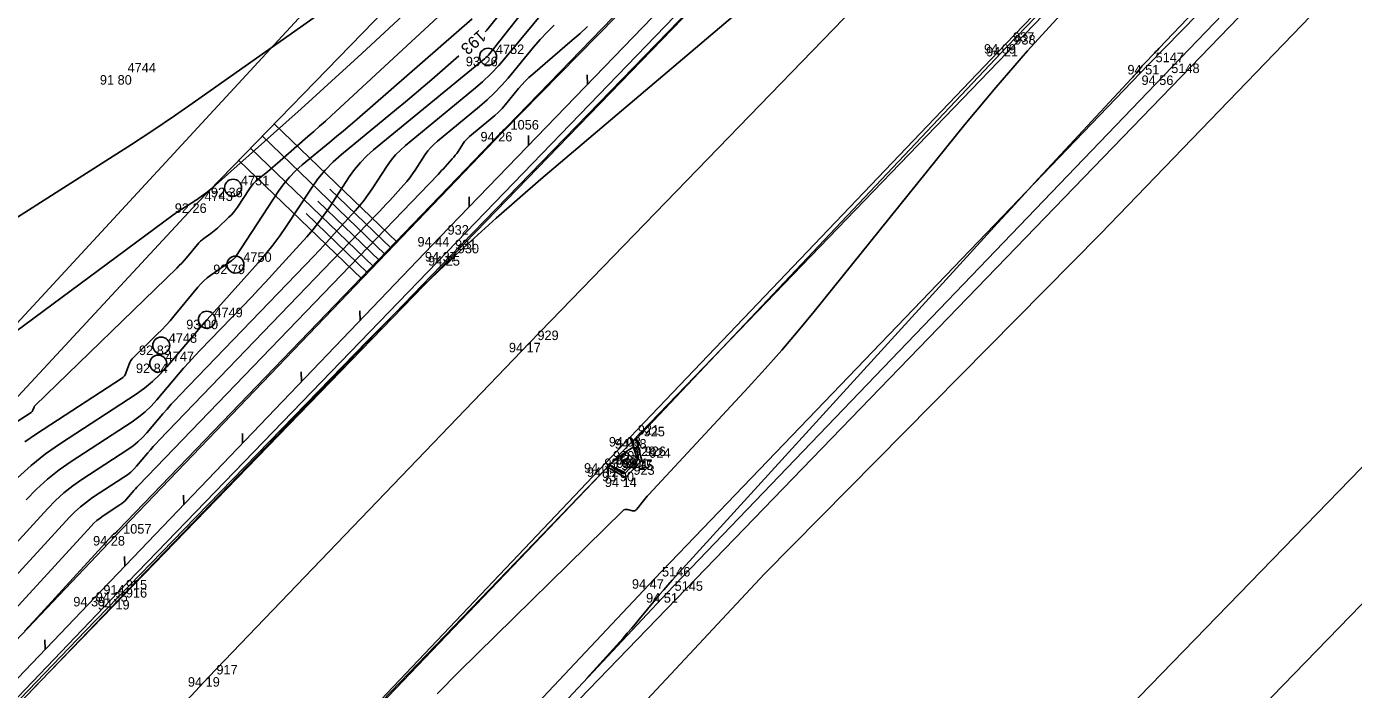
# Model space of a CAD drawing. Extents: x -711081 to -709338, y -1025122 to -1024092.
# Drawn here: x -709645.22 to -709606.24, y -1024346.39 to -1024326.9 of the extents above; entities that cross this region are included whole.
import ezdxf

# ---------------------------------------------------------------- set-up
doc = ezdxf.new("R2010")
doc.units = 0
for name, color, linetype in [('Ex_Contour Labels', 7, 'Continuous'), ('Ex_Major Contours', 7, 'Continuous'), ('Ex_Minor Contours', 7, 'Continuous'), ('Z_body', 7, 'Continuous'), ('Z_body_cisla', 7, 'Continuous'), ('Z_body_vysky_redukovane', 7, 'Continuous'), ('Z_hrany_paty', 7, 'Continuous'), ('Z_katastr_hranice', 7, 'Continuous'), ('Z_katastr_vnitrni_kresba', 7, 'Continuous'), ('Z_komunikace', 7, 'Continuous'), ('Z_obruba', 7, 'Continuous'), ('Z_rozhranni', 7, 'Continuous'), ('Z_site_kanalizace_znaky', 7, 'Continuous'), ('Z_svodidla', 7, 'Continuous'), ('Z_svodidla_znacky', 7, 'Continuous'), ('Z_technicke_srafy', 7, 'Continuous'), ('Z_vdz12_prerusovana', 7, 'Continuous'), ('Z_zelen_jednotliva', 7, 'Continuous')]:
    doc.layers.add(name, color=color, linetype=linetype)

# ---------------------------------------------------------------- blocks, each defined once
blk = doc.blocks.new('POINT_DISPLAY')
blk.add_line((0, 0), (0, 0))
blk = doc.blocks.new('Z10001')
blk.add_circle((0, 0), 0.25)
blk = doc.blocks.new('Z529')
blk.add_line((0, 0), (0.2, 0.2))
blk = doc.blocks.new('Z46260')
for p, q in [((0.13, 0.13), (-0.13, 0.13)), ((-0.13, 0.13), (-0.13, -0.13)), ((0.13, 0), (-0.13, 0)), ((0.13, -0.13), (0.13, 0.13)), ((-0.13, -0.13), (0.13, -0.13))]:
    blk.add_line(p, q)

msp = doc.modelspace()

# ---------------------------------------------------------------- linework, layer by layer
at = {"layer": 'Ex_Major Contours'}
for points in [[(-709646.628, -1024333.227), (-709642.777, -1024330.784), (-709642.138, -1024330.372), (-709641.503, -1024329.954), (-709640.875, -1024329.527), (-709640.251, -1024329.092), (-709631.163, -1024322.678)], [(-709631.298, -1024326.509), (-709631.615, -1024326.912), (-709631.697, -1024327.011), (-709631.741, -1024327.059)], [(-709628.734, -1024326.897), (-709628.958, -1024327.103), (-709629.187, -1024327.304), (-709630.346, -1024328.299), (-709630.458, -1024328.399), (-709630.565, -1024328.504), (-709630.668, -1024328.614), (-709630.766, -1024328.728), (-709631.15, -1024329.193), (-709631.248, -1024329.307), (-709631.352, -1024329.415), (-709631.461, -1024329.519), (-709631.575, -1024329.617), (-709632.206, -1024330.136), (-709632.258, -1024330.182), (-709632.306, -1024330.231), (-709632.35, -1024330.284), (-709632.39, -1024330.341), (-709632.542, -1024330.573), (-709632.581, -1024330.631), (-709632.623, -1024330.687), (-709632.666, -1024330.741), (-709632.712, -1024330.793), (-709632.922, -1024331.027), (-709632.973, -1024331.083), (-709633.024, -1024331.138), (-709633.076, -1024331.193), (-709633.128, -1024331.248), (-709641.929, -1024340.393), (-709641.975, -1024340.441), (-709642.02, -1024340.49), (-709642.064, -1024340.54), (-709642.107, -1024340.59), (-709642.279, -1024340.793), (-709642.324, -1024340.842), (-709642.371, -1024340.887), (-709642.422, -1024340.929), (-709642.476, -1024340.967), (-709642.962, -1024341.284), (-709643.059, -1024341.352), (-709643.152, -1024341.426), (-709643.239, -1024341.505), (-709643.322, -1024341.59), (-709650.91, -1024349.871)], [(-709632.519, -1024327.764), (-709633.311, -1024328.455), (-709633.568, -1024328.678), (-709633.827, -1024328.898), (-709634.087, -1024329.117), (-709634.349, -1024329.334), (-709635.962, -1024330.66), (-709636.212, -1024330.882), (-709636.444, -1024331.122), (-709636.657, -1024331.378), (-709636.851, -1024331.651), (-709637.589, -1024332.779), (-709637.779, -1024333.057), (-709637.979, -1024333.327), (-709638.189, -1024333.589), (-709638.41, -1024333.844), (-709639.514, -1024335.069), (-709639.716, -1024335.295), (-709639.917, -1024335.523), (-709640.115, -1024335.752), (-709640.312, -1024335.983), (-709641.098, -1024336.91), (-709641.301, -1024337.133), (-709641.519, -1024337.341), (-709641.751, -1024337.531), (-709641.998, -1024337.705), (-709644.22, -1024339.157), (-709644.664, -1024339.467), (-709645.086, -1024339.803), (-709645.486, -1024340.165)]]:
    msp.add_lwpolyline(points, dxfattribs=at)
msp.add_lwpolyline([(-709627.566, -1024339.372), (-709627.547, -1024339.359), (-709627.527, -1024339.347), (-709627.507, -1024339.335), (-709627.407, -1024339.278), (-709627.396, -1024339.274), (-709627.385, -1024339.271), (-709627.375, -1024339.272), (-709627.363, -1024339.274), (-709627.318, -1024339.29), (-709627.308, -1024339.295), (-709627.3, -1024339.302), (-709627.295, -1024339.311), (-709627.291, -1024339.322), (-709627.245, -1024339.541), (-709627.241, -1024339.581), (-709627.246, -1024339.617), (-709627.262, -1024339.65), (-709627.286, -1024339.681), (-709627.415, -1024339.809), (-709627.439, -1024339.834), (-709627.464, -1024339.858), (-709627.488, -1024339.883), (-709627.512, -1024339.909), (-709627.608, -1024340.011), (-709627.633, -1024340.031), (-709627.658, -1024340.04), (-709627.686, -1024340.039), (-709627.715, -1024340.028), (-709627.842, -1024339.959), (-709627.868, -1024339.945), (-709627.893, -1024339.93), (-709627.918, -1024339.914), (-709627.942, -1024339.898), (-709628.056, -1024339.82), (-709628.068, -1024339.808), (-709628.073, -1024339.796), (-709628.07, -1024339.784), (-709628.06, -1024339.77), (-709628.005, -1024339.715), (-709627.991, -1024339.702), (-709627.977, -1024339.688), (-709627.962, -1024339.676), (-709627.947, -1024339.664), (-709627.585, -1024339.386)], close=True, dxfattribs=at)
at = {"layer": 'Ex_Minor Contours'}
for points in [[(-709628.763, -1024346.073), (-709627.693, -1024344.879), (-709627.57, -1024344.74), (-709627.448, -1024344.6), (-709627.328, -1024344.459), (-709627.209, -1024344.317), (-709626.738, -1024343.744), (-709626.619, -1024343.601), (-709626.499, -1024343.461), (-709626.377, -1024343.321), (-709626.253, -1024343.183), (-709616.692, -1024332.683), (-709616.294, -1024332.247), (-709615.895, -1024331.812), (-709615.495, -1024331.378), (-709615.094, -1024330.946), (-709612.758, -1024328.433), (-709612.721, -1024328.393), (-709612.685, -1024328.352), (-709612.649, -1024328.31), (-709612.614, -1024328.268), (-709612.477, -1024328.098), (-709612.442, -1024328.055), (-709612.406, -1024328.014), (-709612.369, -1024327.974), (-709612.331, -1024327.935), (-709612.132, -1024327.733), (-709612.086, -1024327.687), (-709612.04, -1024327.64), (-709611.995, -1024327.593), (-709611.95, -1024327.546), (-709598.541, -1024313.481)], [(-709645.279, -1024344.681), (-709644.907, -1024344.273), (-709642.686, -1024341.849), (-709642.677, -1024341.84), (-709642.668, -1024341.831), (-709642.658, -1024341.823), (-709642.648, -1024341.816), (-709642.596, -1024341.782), (-709642.59, -1024341.778), (-709642.584, -1024341.774), (-709642.579, -1024341.769), (-709642.575, -1024341.764), (-709642.556, -1024341.742), (-709642.547, -1024341.731), (-709642.537, -1024341.721), (-709631.303, -1024330.048), (-709631.295, -1024330.039), (-709631.285, -1024330.028), (-709631.28, -1024330.022), (-709631.275, -1024330.013), (-709631.271, -1024330.009), (-709631.268, -1024330.005), (-709631.243, -1024329.985), (-709631.239, -1024329.981), (-709631.235, -1024329.978), (-709631.231, -1024329.973), (-709631.227, -1024329.969), (-709631.212, -1024329.951), (-709631.208, -1024329.947), (-709631.204, -1024329.942), (-709631.2, -1024329.938), (-709631.196, -1024329.935), (-709631.151, -1024329.896), (-709631.143, -1024329.889), (-709631.134, -1024329.881), (-709631.126, -1024329.873), (-709631.117, -1024329.864), (-709620.804, -1024319.212)], [(-709646.376, -1024336.481), (-709640.916, -1024332.448), (-709640.853, -1024332.402), (-709640.788, -1024332.357), (-709640.723, -1024332.313), (-709640.657, -1024332.271), (-709640.365, -1024332.085), (-709640.312, -1024332.051), (-709640.26, -1024332.017), (-709640.208, -1024331.982), (-709640.157, -1024331.946), (-709639.952, -1024331.801), (-709639.901, -1024331.764), (-709639.852, -1024331.726), (-709639.804, -1024331.686), (-709639.756, -1024331.645), (-709637.154, -1024329.318), (-709636.706, -1024328.915), (-709636.259, -1024328.51), (-709635.815, -1024328.103), (-709635.372, -1024327.694), (-709629.219, -1024321.983)], [(-709622.361, -1024324.81), (-709630.105, -1024331.387), (-709631.423, -1024332.533), (-709632.713, -1024333.711), (-709633.975, -1024334.918), (-709635.208, -1024336.156), (-709640.595, -1024341.692), (-709641.559, -1024342.683), (-709642.521, -1024343.677), (-709643.482, -1024344.671), (-709644.441, -1024345.667), (-709649.242, -1024350.658)], [(-709631.042, -1024324.674), (-709636.27, -1024329.526), (-709636.438, -1024329.681), (-709636.608, -1024329.835), (-709636.779, -1024329.987), (-709636.95, -1024330.138), (-709637.843, -1024330.917), (-709637.914, -1024330.979), (-709637.986, -1024331.04), (-709638.058, -1024331.101), (-709638.13, -1024331.161), (-709638.421, -1024331.4), (-709638.491, -1024331.462), (-709638.556, -1024331.529), (-709638.615, -1024331.6), (-709638.669, -1024331.677), (-709639.02, -1024332.212), (-709639.076, -1024332.292), (-709639.136, -1024332.368), (-709639.201, -1024332.441), (-709639.27, -1024332.511), (-709639.605, -1024332.827), (-709639.653, -1024332.87), (-709639.701, -1024332.912), (-709639.751, -1024332.951), (-709639.803, -1024332.989), (-709640.012, -1024333.136), (-709640.062, -1024333.174), (-709640.11, -1024333.215), (-709640.155, -1024333.26), (-709640.197, -1024333.308), (-709640.518, -1024333.697), (-709640.586, -1024333.778), (-709640.656, -1024333.856), (-709640.729, -1024333.932), (-709640.803, -1024334.007), (-709644.964, -1024338.041), (-709644.977, -1024338.056), (-709644.989, -1024338.072), (-709644.998, -1024338.089), (-709645.006, -1024338.107), (-709645.032, -1024338.184), (-709645.04, -1024338.202), (-709645.051, -1024338.218), (-709645.064, -1024338.232), (-709645.079, -1024338.244), (-709645.887, -1024338.771)], [(-709629.881, -1024326.289), (-709631.123, -1024327.795), (-709631.346, -1024328.052), (-709631.58, -1024328.297), (-709631.826, -1024328.531), (-709632.083, -1024328.753), (-709634.084, -1024330.398), (-709634.235, -1024330.532), (-709634.375, -1024330.676), (-709634.504, -1024330.831), (-709634.621, -1024330.996), (-709635.066, -1024331.676), (-709635.18, -1024331.844), (-709635.301, -1024332.007), (-709635.428, -1024332.165), (-709635.561, -1024332.318), (-709636.176, -1024333.001), (-709636.324, -1024333.165), (-709636.474, -1024333.327), (-709636.625, -1024333.488), (-709636.778, -1024333.648), (-709640.714, -1024337.738), (-709640.841, -1024337.872), (-709640.966, -1024338.008), (-709641.089, -1024338.147), (-709641.21, -1024338.287), (-709641.688, -1024338.851), (-709641.812, -1024338.988), (-709641.945, -1024339.114), (-709642.087, -1024339.23), (-709642.237, -1024339.336), (-709643.591, -1024340.22), (-709643.861, -1024340.409), (-709644.119, -1024340.614), (-709644.362, -1024340.835), (-709644.593, -1024341.071), (-709649.99, -1024346.961)], [(-709630.691, -1024326.529), (-709631.648, -1024327.743), (-709631.657, -1024327.754), (-709631.665, -1024327.763), (-709631.674, -1024327.772), (-709631.684, -1024327.781), (-709631.724, -1024327.816), (-709631.733, -1024327.824), (-709631.743, -1024327.833), (-709631.753, -1024327.841), (-709631.763, -1024327.849), (-709635.023, -1024330.529), (-709635.224, -1024330.707), (-709635.41, -1024330.899), (-709635.58, -1024331.105), (-709635.736, -1024331.324), (-709636.328, -1024332.228), (-709636.48, -1024332.45), (-709636.64, -1024332.667), (-709636.808, -1024332.877), (-709636.985, -1024333.081), (-709637.803, -1024333.988), (-709638, -1024334.206), (-709638.199, -1024334.421), (-709638.4, -1024334.635), (-709638.603, -1024334.848), (-709640.107, -1024336.41), (-709640.275, -1024336.587), (-709640.44, -1024336.767), (-709640.602, -1024336.95), (-709640.761, -1024337.135), (-709641.393, -1024337.881), (-709641.557, -1024338.061), (-709641.732, -1024338.227), (-709641.919, -1024338.381), (-709642.118, -1024338.521), (-709643.905, -1024339.689), (-709644.263, -1024339.938), (-709644.602, -1024340.209), (-709644.924, -1024340.5), (-709645.228, -1024340.812)], [(-709629.715, -1024326.86), (-709629.926, -1024327.066), (-709630.128, -1024327.28), (-709630.32, -1024327.504), (-709631.073, -1024328.417), (-709631.266, -1024328.64), (-709631.469, -1024328.853), (-709631.683, -1024329.056), (-709631.906, -1024329.248), (-709633.145, -1024330.267), (-709633.247, -1024330.357), (-709633.341, -1024330.454), (-709633.427, -1024330.558), (-709633.505, -1024330.668), (-709633.804, -1024331.125), (-709633.881, -1024331.237), (-709633.962, -1024331.347), (-709634.047, -1024331.453), (-709634.136, -1024331.556), (-709634.549, -1024332.014), (-709634.649, -1024332.124), (-709634.749, -1024332.233), (-709634.851, -1024332.341), (-709634.953, -1024332.448), (-709641.322, -1024339.065), (-709641.408, -1024339.157), (-709641.493, -1024339.249), (-709641.577, -1024339.343), (-709641.659, -1024339.438), (-709641.984, -1024339.822), (-709642.068, -1024339.915), (-709642.158, -1024340), (-709642.254, -1024340.079), (-709642.357, -1024340.151), (-709643.277, -1024340.752), (-709643.46, -1024340.881), (-709643.635, -1024341.02), (-709643.801, -1024341.17), (-709643.957, -1024341.33), (-709651.4, -1024349.453)], [(-709645.263, -1024339.116), (-709644.921, -1024338.878), (-709642.432, -1024337.252), (-709642.384, -1024337.215), (-709642.344, -1024337.171), (-709642.312, -1024337.122), (-709642.287, -1024337.066), (-709642.206, -1024336.831), (-709642.182, -1024336.774), (-709642.153, -1024336.722), (-709642.117, -1024336.672), (-709642.076, -1024336.627), (-709641.376, -1024335.948), (-709641.246, -1024335.819), (-709641.12, -1024335.686), (-709640.998, -1024335.55), (-709640.88, -1024335.411), (-709640.184, -1024334.566), (-709640.098, -1024334.468), (-709640.006, -1024334.377), (-709639.908, -1024334.293), (-709639.805, -1024334.214), (-709639.187, -1024333.78), (-709639.177, -1024333.772), (-709639.166, -1024333.763), (-709639.156, -1024333.755), (-709639.146, -1024333.746), (-709639.106, -1024333.708), (-709639.097, -1024333.699), (-709639.088, -1024333.689), (-709639.079, -1024333.678), (-709639.072, -1024333.667), (-709637.811, -1024331.742), (-709637.661, -1024331.529), (-709637.495, -1024331.33), (-709637.314, -1024331.144), (-709637.119, -1024330.97), (-709636.309, -1024330.305), (-709636.107, -1024330.137), (-709635.907, -1024329.969), (-709635.707, -1024329.799), (-709635.509, -1024329.627), (-709632.124, -1024326.673)], [(-709633.15, -1024346.517), (-709632.505, -1024345.866), (-709627.696, -1024341.136), (-709627.668, -1024341.114), (-709627.636, -1024341.1), (-709627.602, -1024341.096), (-709627.566, -1024341.101), (-709627.415, -1024341.138), (-709627.379, -1024341.142), (-709627.347, -1024341.137), (-709627.318, -1024341.121), (-709627.293, -1024341.095), (-709627.106, -1024340.852), (-709627.066, -1024340.802), (-709627.025, -1024340.753), (-709626.983, -1024340.704), (-709626.94, -1024340.657), (-709624.014, -1024337.51), (-709623.517, -1024336.965), (-709623.029, -1024336.412), (-709622.551, -1024335.851), (-709622.084, -1024335.281), (-709617.652, -1024329.785), (-709616.746, -1024328.69), (-709615.813, -1024327.619), (-709614.852, -1024326.572)]]:
    msp.add_lwpolyline(points, dxfattribs=at)
at = {"layer": 'Z_hrany_paty'}
for p, q in [((-709640.21, -1024332.1), (-709626.52, -1024318)), ((-709620.11, -1024318.67), (-709631.23, -1024330)), ((-709631.23, -1024330), (-709642.61, -1024341.88)), ((-709646.35, -1024338.72), (-709640.21, -1024332.1)), ((-709642.61, -1024341.88), (-709653.77, -1024353.64))]:
    msp.add_line(p, q, dxfattribs=at)
at = {"layer": 'Z_katastr_hranice'}
for p, q in [((-709615.01, -1024302.59), (-709660.48, -1024351.85)), ((-709587.68, -1024303.92), (-709637.09, -1024355.08))]:
    msp.add_line(p, q, dxfattribs=at)
at = {"layer": 'Z_katastr_vnitrni_kresba'}
for p, q in [((-709594.94, -1024294.62), (-709645.12, -1024346.47)), ((-709640.14, -1024352.3), (-709590.48, -1024300.74)), ((-709613.67, -1024333), (-709585.38, -1024303.64)), ((-709616.63, -1024350.83), (-709577.71, -1024310.7)), ((-709614.54, -1024352.68), (-709575.83, -1024312.82)), ((-709623.54, -1024342.99), (-709613.67, -1024333)), ((-709667.73, -1024390.39), (-709623.54, -1024342.99))]:
    msp.add_line(p, q, dxfattribs=at)
at = {"layer": 'Z_komunikace'}
for p, q in [((-709611.81, -1024328.34), (-709597.36, -1024313.29)), ((-709616.46, -1024327.42), (-709604.94, -1024315.46)), ((-709632.77, -1024333.65), (-709621.87, -1024322.41)), ((-709627.48, -1024338.97), (-709616.46, -1024327.42)), ((-709626.41, -1024343.56), (-709611.81, -1024328.34)), ((-709642.52, -1024343.76), (-709632.77, -1024333.65)), ((-709628.21, -1024339.74), (-709627.48, -1024338.97)), ((-709636.74, -1024348.72), (-709628.21, -1024339.74)), ((-709640.53, -1024358.64), (-709626.41, -1024343.56)), ((-709653.9, -1024355.64), (-709642.52, -1024343.76))]:
    msp.add_line(p, q, dxfattribs=at)
at = {"layer": 'Z_obruba'}
for p, q in [((-709616.42, -1024327.5), (-709604.91, -1024315.56)), ((-709632.86, -1024333.53), (-709621.95, -1024322.21)), ((-709627.31, -1024339.03), (-709616.42, -1024327.5)), ((-709642.53, -1024343.53), (-709632.86, -1024333.53)), ((-709627.14, -1024339.66), (-709627.31, -1024339.03)), ((-709627.62, -1024340.16), (-709627.14, -1024339.66)), ((-709628.15, -1024339.86), (-709636.69, -1024348.79)), ((-709628.15, -1024339.86), (-709627.62, -1024340.16)), ((-709654.03, -1024355.59), (-709642.53, -1024343.53))]:
    msp.add_line(p, q, dxfattribs=at)
at = {"layer": 'Z_rozhranni'}
for p, q in [((-709612.27, -1024328.03), (-709597.61, -1024312.95)), ((-709626.78, -1024343.15), (-709612.27, -1024328.03)), ((-709627.28, -1024339.6), (-709627.48, -1024338.97)), ((-709628.21, -1024339.74), (-709627.68, -1024339.99)), ((-709627.28, -1024339.6), (-709627.68, -1024339.99)), ((-709640.9, -1024358.16), (-709626.78, -1024343.15))]:
    msp.add_line(p, q, dxfattribs=at)
at = {"layer": 'Z_svodidla'}
for p, q in [((-709633.08, -1024333.09), (-709622.46, -1024322.1)), ((-709643.19, -1024343.67), (-709633.08, -1024333.09)), ((-709654.18, -1024355.15), (-709643.19, -1024343.67))]:
    msp.add_line(p, q, dxfattribs=at)
at = {"layer": 'Z_technicke_srafy'}
for p, q in [((-709634.33, -1024333.24), (-709637.94, -1024329.76)), ((-709634.68, -1024333.6), (-709638.29, -1024330.12)), ((-709635.37, -1024334.32), (-709638.98, -1024330.84)), ((-709635.02, -1024333.96), (-709638.64, -1024330.48)), ((-709634.51, -1024333.42), (-709636.31, -1024331.68)), ((-709635.2, -1024334.14), (-709637, -1024332.4)), ((-709634.85, -1024333.78), (-709636.66, -1024332.04))]:
    msp.add_line(p, q, dxfattribs=at)
at = {"layer": 'Z_vdz12_prerusovana'}
for p, q in [((-709630.44, -1024336.2), (-709619.29, -1024324.68)), ((-709639.87, -1024346.03), (-709630.44, -1024336.2)), ((-709651.28, -1024358.26), (-709639.87, -1024346.03))]:
    msp.add_line(p, q, dxfattribs=at)

# ---------------------------------------------------------------- block references
at = {"layer": 'Z_body'}
for p in [(-709616.46, -1024327.42), (-709616.42, -1024327.5), (-709631.66, -1024327.79), (-709612.27, -1024328.03), (-709642.48, -1024328.33), (-709611.81, -1024328.34), (-709631.23, -1024330), (-709639.15, -1024331.64), (-709640.21, -1024332.1), (-709633.08, -1024333.09), (-709632.86, -1024333.53), (-709639.08, -1024333.9), (-709632.77, -1024333.65), (-709639.92, -1024335.52), (-709641.26, -1024336.28), (-709630.44, -1024336.2), (-709641.35, -1024336.81), (-709627.48, -1024338.97), (-709627.31, -1024339.03), (-709628.21, -1024339.74), (-709627.59, -1024339.6), (-709627.28, -1024339.6), (-709627.14, -1024339.66), (-709628.15, -1024339.86), (-709627.68, -1024339.99), (-709627.62, -1024340.16), (-709642.61, -1024341.88), (-709626.78, -1024343.15), (-709643.19, -1024343.67), (-709642.53, -1024343.53), (-709626.41, -1024343.56), (-709642.52, -1024343.76), (-709639.87, -1024346.03)]:
    msp.add_blockref('POINT_DISPLAY', p, dxfattribs=at)
at = {"layer": 'Z_site_kanalizace_znaky', "rotation": 45}
msp.add_blockref('Z46260', (-709627.59, -1024339.6), dxfattribs=at)
at = {"layer": 'Z_svodidla_znacky'}
for p, rotation in [((-709628.74, -1024328.6), 45.99999999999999), ((-709630.47, -1024330.39), 45.99999999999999), ((-709632.21, -1024332.19), 45.99999999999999), ((-709635.42, -1024335.54), 46.3), ((-709637.14, -1024337.34), 46.3), ((-709638.87, -1024339.15), 46.3), ((-709640.6, -1024340.96), 46.3), ((-709642.33, -1024342.77), 46.3), ((-709644.67, -1024345.22), 46.199999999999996)]:
    msp.add_blockref('Z529', p, dxfattribs=dict(at, rotation=rotation))
at = {"layer": 'Z_zelen_jednotliva'}
for p in [(-709631.66, -1024327.79), (-709639.15, -1024331.64), (-709639.08, -1024333.9), (-709639.92, -1024335.52), (-709641.26, -1024336.28), (-709641.35, -1024336.81)]:
    msp.add_blockref('Z10001', p, dxfattribs=at)

# ---------------------------------------------------------------- texts
at = {"layer": 'Ex_Contour Labels'}
msp.add_text('193', height=0.35, rotation=222.1503, dxfattribs=at).set_placement((-709631.912, -1024326.978))
at = {"layer": 'Z_body_cisla'}
for s, p in [('937', (-709616.24, -1024327.35)), ('938', (-709616.2, -1024327.43)), ('4752', (-709631.43, -1024327.71)), ('5147', (-709612.05, -1024327.95)), ('4744', (-709642.25, -1024328.25)), ('5148', (-709611.59, -1024328.27)), ('1056', (-709631, -1024329.93)), ('4751', (-709638.92, -1024331.57)), ('4743', (-709639.99, -1024332.03)), ('932', (-709632.85, -1024333.02)), ('931', (-709632.63, -1024333.45)), ('4750', (-709638.85, -1024333.82)), ('930', (-709632.55, -1024333.57)), ('4749', (-709639.7, -1024335.45)), ('4748', (-709641.04, -1024336.2)), ('929', (-709630.21, -1024336.12)), ('4747', (-709641.13, -1024336.74)), ('921', (-709627.26, -1024338.9)), ('925', (-709627.09, -1024338.95)), ('920', (-709627.99, -1024339.66)), ('928', (-709627.37, -1024339.53)), ('926', (-709627.06, -1024339.53)), ('924', (-709626.92, -1024339.58)), ('922', (-709627.92, -1024339.78)), ('927', (-709627.46, -1024339.91)), ('923', (-709627.39, -1024340.08)), ('1057', (-709642.38, -1024341.81)), ('5146', (-709626.55, -1024343.07)), ('914', (-709642.96, -1024343.6)), ('915', (-709642.3, -1024343.45)), ('5145', (-709626.18, -1024343.49)), ('916', (-709642.3, -1024343.69)), ('917', (-709639.64, -1024345.95))]:
    msp.add_text(s, height=0.28, dxfattribs=at).set_placement(p)
at = {"layer": 'Z_body_vysky_redukovane'}
for s, p in [('94 09', (-709617.09, -1024327.7)), ('94 21', (-709617.027, -1024327.78)), ('93 26', (-709632.313, -1024328.07)), ('94 51', (-709612.877, -1024328.31)), ('91 80', (-709643.063, -1024328.61)), ('94 56', (-709612.463, -1024328.62)), ('94 26', (-709631.883, -1024330.28)), ('92 36', (-709639.803, -1024331.92)), ('92 26', (-709640.863, -1024332.38)), ('94 44', (-709633.733, -1024333.37)), ('94 37', (-709633.513, -1024333.81)), ('92 79', (-709639.733, -1024334.18)), ('94 25', (-709633.423, -1024333.93)), ('93 00', (-709640.527, -1024335.8)), ('92 83', (-709641.913, -1024336.56)), ('94 17', (-709631.047, -1024336.48)), ('92 84', (-709642.003, -1024337.09)), ('94 08', (-709628.11, -1024339.25)), ('94 08', (-709627.94, -1024339.31)), ('94 03', (-709628.84, -1024340.02)), ('93 95', (-709628.243, -1024339.88)), ('93 91', (-709627.887, -1024339.88)), ('94 15', (-709627.747, -1024339.94)), ('94 12', (-709628.757, -1024340.14)), ('93 90', (-709628.31, -1024340.27)), ('94 14', (-709628.227, -1024340.44)), ('94 28', (-709643.263, -1024342.16)), ('94 47', (-709627.433, -1024343.43)), ('94 39', (-709643.843, -1024343.95)), ('94 35', (-709643.183, -1024343.81)), ('94 51', (-709627.017, -1024343.84)), ('94 19', (-709643.127, -1024344.04)), ('94 19', (-709640.477, -1024346.31))]:
    msp.add_text(s, height=0.28, dxfattribs=at).set_placement(p)

doc.saveas('drawing.dxf')
